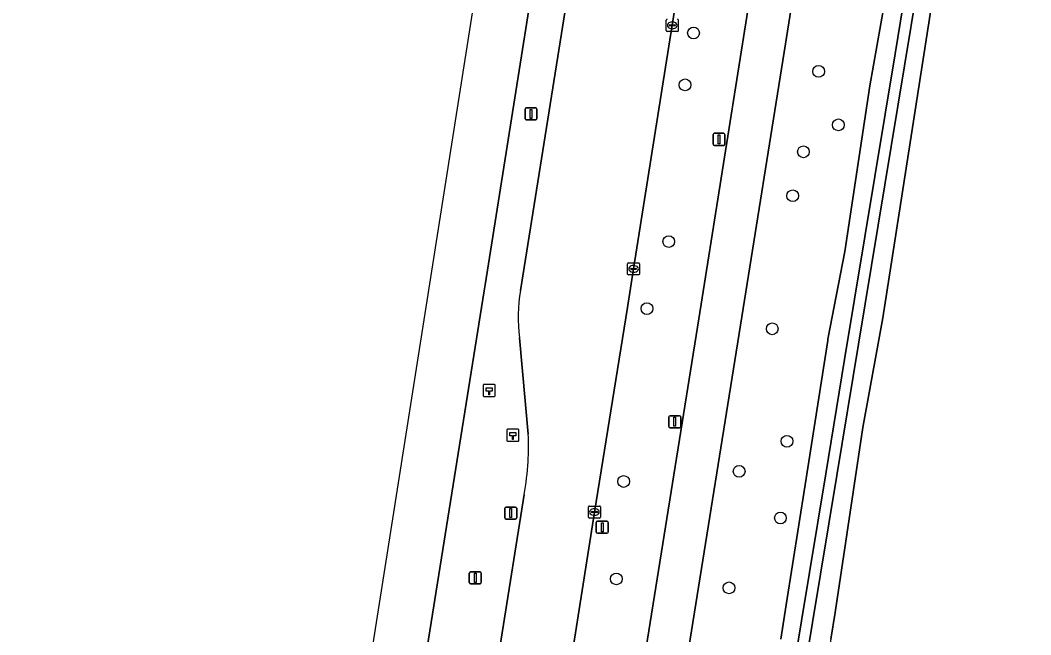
# Model space of a CAD drawing. Extents: x 160203 to 161530, y 379528 to 381797.
# Drawn here: x 160307.5 to 160391.6, y 380500.4 to 380551.5 of the extents above; entities that cross this region are included whole.
import ezdxf

# ---------------------------------------------------------------- set-up
doc = ezdxf.new("R2010")
doc.units = 0
for name, color, linetype in [('IMGEO_Berm_groen', 7, 'Continuous'), ('IMGEO_Boom', 7, 'Continuous'), ('IMGEO_Fietspad_gesloten', 7, 'Continuous'), ('IMGEO_Grasland_agrarisch', 7, 'Continuous'), ('IMGEO_Hectometerpaal', 7, 'Continuous'), ('IMGEO_Kolk', 7, 'Continuous'), ('IMGEO_Lichtmast', 7, 'Continuous'), ('IMGEO_Oever', 7, 'Continuous'), ('IMGEO_Rijbaan_regionaal_gesloten', 7, 'Continuous'), ('IMGEO_Verkeersbordpaal', 7, 'Continuous'), ('IMGEO_Waterloop', 7, 'Continuous')]:
    doc.layers.add(name, color=color, linetype=linetype)

msp = doc.modelspace()

# ---------------------------------------------------------------- linework, layer by layer
at = {"layer": 'IMGEO_Berm_groen'}
for points in [[(160380.205, 380606.406), (160371.189, 380549.526), (160367.433, 380526.109), (160363.246, 380500), (160361.784, 380490.887), (160355.339, 380450.611), (160346.029, 380391.769), (160338.96, 380347.733), (160332.907, 380309.531), (160331.544, 380300.93), (160328.424, 380281.305)], [(160370.802, 380500), (160371.249, 380502.852), (160372.818, 380512.852), (160374.702, 380524.857), (160374.72, 380524.951), (160376.133, 380532.248), (160378.196, 380546.027), (160380.328, 380558.075), (160380.897, 380562.583), (160383.168, 380574.421), (160385.043, 380587.001), (160386.211, 380592.747), (160387.862, 380603.942)], [(160349.14, 380529.016), (160355.748, 380570.396), (160358.163, 380585.647), (160356.772, 380595.979), (160352.778, 380570.911), (160346.201, 380529.483), (160346.119, 380528.965), (160341.49, 380500), (160330.26, 380429.737), (160336.207, 380428.804), (160347.546, 380500), (160349.462, 380512.028)], [(160358.293, 380491.158), (160359.706, 380500), (160363.967, 380526.659), (160367.706, 380550.056), (160374.855, 380595.163), (160367.388, 380586.261), (160364.666, 380569.299), (160361.773, 380551.056), (160358.549, 380530.801), (160358.035, 380527.602), (160355.297, 380510.581), (160353.625, 380500), (160352.416, 380492.353), (160349.015, 380471.121), (160345.925, 380451.876), (160342.705, 380431.641), (160336.593, 380393.432), (160336.341, 380391.468)], [(160349.789, 380517.06), (160349.055, 380525.062)]]:
    msp.add_lwpolyline(points, dxfattribs=at)
for centre, radius, start, end in [((160363.138, 380526.737), 14.183, 170.75377, 186.78321), ((160326.406, 380516.079), 23.404, 356.79639, 2.40263), ((160325.828, 380516.097), 23.981, 350.23186, 356.83105)]:
    msp.add_arc(centre, radius, start, end, dxfattribs=at)
at = {"layer": 'IMGEO_Boom'}
for centre in [(160363.538, 380550.42), (160373.942, 380547.226), (160362.835, 380546.104), (160375.589, 380542.778), (160372.679, 380540.537), (160371.79, 380536.882), (160361.479, 380533.074), (160359.662, 380527.501), (160370.085, 380525.819), (160371.312, 380516.469), (160367.333, 380513.967), (160357.725, 380513.124), (160370.768, 380510.087), (160357.119, 380505.022), (160366.49, 380504.277)]:
    msp.add_circle(centre, 0.489, dxfattribs=at)
at = {"layer": 'IMGEO_Fietspad_gesloten'}
msp.add_lwpolyline([(160380.205, 380606.406), (160376.723, 380606.946), (160374.855, 380595.163), (160367.706, 380550.056), (160363.967, 380526.659), (160359.706, 380500), (160358.293, 380491.158), (160351.85, 380450.983), (160355.339, 380450.611), (160361.784, 380490.887), (160363.246, 380500), (160367.433, 380526.109), (160371.189, 380549.526)], close=True, dxfattribs=at)
at = {"layer": 'IMGEO_Grasland_agrarisch'}
msp.add_lwpolyline([(160391.591, 380603.409), (160387.523, 380579.574), (160379.296, 380526.737), (160378.851, 380524.294), (160377.634, 380517.623), (160376.818, 380512.224), (160375.308, 380502.238), (160374.97, 380500), (160372.848, 380488.626), (160370.146, 380472.104), (160369.369, 380465.742), (160366.989, 380450.176), (160364.586, 380436.343), (160363.043, 380425.732), (160361.825, 380419.072), (160360.362, 380409.1), (160358.765, 380400.008), (160356.87, 380389.591), (160356.183, 380385.289), (160355.589, 380381.575), (160352.843, 380364.39), (160351.967, 380358.904), (160343.777, 380307.646), (160335.794, 380257.683)], dxfattribs=at)
at = {"layer": 'IMGEO_Hectometerpaal'}
for p, q in [((160346.035, 380521.109), (160346.035, 380520.268)), ((160346.035, 380521.109), (160346.035, 380520.268)), ((160346.951, 380521.193), (160346.11, 380521.193)), ((160346.951, 380521.193), (160346.11, 380521.193)), ((160347.035, 380520.277), (160347.035, 380521.118)), ((160347.035, 380520.277), (160347.035, 380521.118)), ((160346.119, 380520.193), (160346.96, 380520.193)), ((160346.119, 380520.193), (160346.96, 380520.193)), ((160348.014, 380517.388), (160348.014, 380516.547)), ((160348.014, 380517.388), (160348.014, 380516.547)), ((160348.93, 380517.472), (160348.089, 380517.472)), ((160348.93, 380517.472), (160348.089, 380517.472)), ((160349.014, 380516.556), (160349.014, 380517.397)), ((160349.014, 380516.556), (160349.014, 380517.397)), ((160348.098, 380516.472), (160348.939, 380516.472)), ((160348.098, 380516.472), (160348.939, 380516.472))]:
    msp.add_line(p, q, dxfattribs=at)
for points in [[(160346.56, 380520.337), (160346.5, 380520.337), (160346.5, 380520.642), (160346.28, 380520.642), (160346.28, 380520.911), (160346.78, 380520.911), (160346.78, 380520.642), (160346.56, 380520.642), (160346.56, 380520.337)], [(160348.539, 380516.616), (160348.479, 380516.616), (160348.479, 380516.921), (160348.259, 380516.921), (160348.259, 380517.19), (160348.759, 380517.19), (160348.759, 380516.921), (160348.539, 380516.921), (160348.539, 380516.616)]]:
    msp.add_lwpolyline(points, dxfattribs=at)
for centre, start, end in [((160346.113, 380521.115), 92.4484, 184.28452), ((160346.113, 380521.115), 92.4484, 184.28452), ((160346.957, 380521.115), 2.4484, 94.28452), ((160346.957, 380521.115), 2.4484, 94.28452), ((160346.113, 380520.271), 182.4484, 274.28452), ((160346.113, 380520.271), 182.4484, 274.28452), ((160346.957, 380520.271), 272.4484, 4.28452), ((160346.957, 380520.271), 272.4484, 4.28452), ((160348.092, 380517.394), 92.4484, 184.28452), ((160348.092, 380517.394), 92.4484, 184.28452), ((160348.936, 380517.394), 2.4484, 94.28452), ((160348.936, 380517.394), 2.4484, 94.28452), ((160348.092, 380516.55), 182.4484, 274.28452), ((160348.092, 380516.55), 182.4484, 274.28452), ((160348.936, 380516.55), 272.4484, 4.28452), ((160348.936, 380516.55), 272.4484, 4.28452)]:
    msp.add_arc(centre, 0.0779, start, end, dxfattribs=at)
at = {"layer": 'IMGEO_Kolk'}
for p, q in [((160361.273, 380550.629), (160361.273, 380551.481)), ((160361.532, 380551.049), (160361.532, 380551.061)), ((160361.97, 380551.012), (160361.572, 380551.012)), ((160361.575, 380551.098), (160361.973, 380551.098)), ((160361.761, 380551.335), (160361.786, 380551.335)), ((160362.016, 380551.061), (160362.016, 380551.049)), ((160362.274, 380551.481), (160362.274, 380550.629)), ((160362.2, 380550.555), (160361.348, 380550.555)), ((160361.784, 380550.775), (160361.759, 380550.775)), ((160358.05, 380530.374), (160358.05, 380531.226)), ((160358.125, 380531.3), (160358.977, 380531.3)), ((160358.309, 380530.794), (160358.309, 380530.806)), ((160358.747, 380530.757), (160358.349, 380530.757)), ((160358.352, 380530.843), (160358.75, 380530.843)), ((160358.538, 380531.08), (160358.563, 380531.08)), ((160358.793, 380530.806), (160358.793, 380530.794)), ((160359.051, 380531.226), (160359.051, 380530.374)), ((160358.977, 380530.3), (160358.125, 380530.3)), ((160358.561, 380530.52), (160358.536, 380530.52)), ((160354.798, 380510.155), (160354.798, 380511.007)), ((160354.873, 380511.081), (160355.725, 380511.081)), ((160355.057, 380510.575), (160355.057, 380510.587)), ((160355.1, 380510.624), (160355.498, 380510.624)), ((160355.286, 380510.861), (160355.311, 380510.861)), ((160355.541, 380510.587), (160355.541, 380510.575)), ((160355.799, 380511.007), (160355.799, 380510.155)), ((160355.725, 380510.081), (160354.873, 380510.081)), ((160355.495, 380510.538), (160355.097, 380510.538)), ((160355.309, 380510.301), (160355.284, 380510.301))]:
    msp.add_line(p, q, dxfattribs=at)
for points in [[(160361.273, 380550.629), (160361.273, 380551.481)], [(160362.274, 380551.481), (160362.274, 380550.629)], [(160362.2, 380550.555), (160361.348, 380550.555)], [(160358.05, 380530.374), (160358.05, 380531.226)], [(160358.125, 380531.3), (160358.977, 380531.3)], [(160359.051, 380531.226), (160359.051, 380530.374)], [(160358.977, 380530.3), (160358.125, 380530.3)], [(160354.798, 380510.155), (160354.798, 380511.007)], [(160354.873, 380511.081), (160355.725, 380511.081)], [(160355.799, 380511.007), (160355.799, 380510.155)], [(160355.725, 380510.081), (160354.873, 380510.081)]]:
    msp.add_lwpolyline(points, dxfattribs=at)
for centre, radius, start, end in [((160361.35, 380551.479), 0.0765, 91.55205, 178.44795), ((160361.35, 380551.479), 0.0765, 91.55205, 178.44795), ((160361.572, 380551.058), 0.0403, 85.87752, 175.75265), ((160361.569, 380551.048), 0.0366, 178.93798, 274.71019), ((160361.973, 380551.055), 0.043, 264.86636, 352.45326), ((160361.977, 380551.06), 0.0386, 1.73085, 96.63898), ((160362.198, 380551.479), 0.0765, 1.55205, 88.44795), ((160362.198, 380551.479), 0.0765, 1.55205, 88.44795), ((160361.35, 380550.631), 0.0765, 181.55205, 268.44795), ((160361.35, 380550.631), 0.0765, 181.55205, 268.44795), ((160362.198, 380550.631), 0.0765, 271.55205, 358.44795), ((160362.198, 380550.631), 0.0765, 271.55205, 358.44795), ((160358.127, 380531.224), 0.0765, 91.55205, 178.44795), ((160358.127, 380531.224), 0.0765, 91.55205, 178.44795), ((160358.349, 380530.803), 0.0403, 85.87752, 175.75265), ((160358.346, 380530.793), 0.0366, 178.93798, 274.71019), ((160358.75, 380530.8), 0.043, 264.86636, 352.45326), ((160358.754, 380530.805), 0.0386, 1.73085, 96.63898), ((160358.975, 380531.224), 0.0765, 1.55205, 88.44795), ((160358.975, 380531.224), 0.0765, 1.55205, 88.44795), ((160358.127, 380530.376), 0.0765, 181.55205, 268.44795), ((160358.127, 380530.376), 0.0765, 181.55205, 268.44795), ((160358.975, 380530.376), 0.0765, 271.55205, 358.44795), ((160358.975, 380530.376), 0.0765, 271.55205, 358.44795), ((160354.875, 380511.005), 0.0765, 91.55205, 178.44795), ((160354.875, 380511.005), 0.0765, 91.55205, 178.44795), ((160355.097, 380510.584), 0.0403, 85.87752, 175.75265), ((160355.502, 380510.586), 0.0386, 1.73085, 96.63898), ((160355.723, 380511.005), 0.0765, 1.55205, 88.44795), ((160355.723, 380511.005), 0.0765, 1.55205, 88.44795), ((160354.875, 380510.157), 0.0765, 181.55205, 268.44795), ((160354.875, 380510.157), 0.0765, 181.55205, 268.44795), ((160355.094, 380510.574), 0.0366, 178.93798, 274.71019), ((160355.498, 380510.581), 0.043, 264.86636, 352.45326), ((160355.723, 380510.157), 0.0765, 271.55205, 358.44795), ((160355.723, 380510.157), 0.0765, 271.55205, 358.44795)]:
    msp.add_arc(centre, radius, start, end, dxfattribs=at)
for centre, major_axis, ratio, start_param, end_param in [((160361.76, 380551.055), (-0.387, 0.002), 0.722429, 4.712389, 7.853982), ((160361.785, 380551.055), (-0.39, 0.002), 0.717154, 1.570796, 4.712389), ((160358.537, 380530.8), (-0.387, 0.002), 0.722429, 4.712389, 7.853982), ((160358.562, 380530.8), (-0.39, 0.002), 0.717154, 1.570796, 4.712389), ((160355.285, 380510.581), (-0.387, 0.002), 0.722429, 4.712389, 7.853982), ((160355.31, 380510.581), (-0.39, 0.002), 0.717154, 1.570796, 4.712389)]:
    msp.add_ellipse(centre, major_axis=major_axis, ratio=ratio, start_param=start_param, end_param=end_param, dxfattribs=at)
at = {"layer": 'IMGEO_Lichtmast'}
for p, q in [((160349.527, 380543.288), (160349.527, 380544.088)), ((160349.527, 380544.088), (160349.527, 380543.288)), ((160349.627, 380544.188), (160350.417, 380544.188)), ((160350.417, 380544.188), (160349.627, 380544.188)), ((160350.517, 380544.088), (160350.517, 380543.288)), ((160350.517, 380543.288), (160350.517, 380544.088)), ((160350.417, 380543.188), (160349.627, 380543.188)), ((160349.627, 380543.188), (160350.417, 380543.188)), ((160365.164, 380541.175), (160365.164, 380541.975)), ((160365.164, 380541.975), (160365.164, 380541.175)), ((160365.264, 380542.075), (160366.054, 380542.075)), ((160366.054, 380542.075), (160365.264, 380542.075)), ((160366.154, 380541.975), (160366.154, 380541.175)), ((160366.154, 380541.175), (160366.154, 380541.975)), ((160366.054, 380541.075), (160365.264, 380541.075)), ((160365.264, 380541.075), (160366.054, 380541.075)), ((160361.481, 380517.689), (160361.481, 380518.489)), ((160361.481, 380518.489), (160361.481, 380517.689)), ((160361.581, 380518.589), (160362.371, 380518.589)), ((160362.371, 380518.589), (160361.581, 380518.589)), ((160362.471, 380518.489), (160362.471, 380517.689)), ((160362.471, 380517.689), (160362.471, 380518.489)), ((160362.371, 380517.589), (160361.581, 380517.589)), ((160361.581, 380517.589), (160362.371, 380517.589)), ((160344.989, 380505.611), (160345.779, 380505.611)), ((160345.779, 380505.611), (160344.989, 380505.611)), ((160344.889, 380504.711), (160344.889, 380505.511)), ((160344.889, 380505.511), (160344.889, 380504.711)), ((160345.879, 380505.511), (160345.879, 380504.711)), ((160345.879, 380504.711), (160345.879, 380505.511)), ((160345.779, 380504.611), (160344.989, 380504.611)), ((160344.989, 380504.611), (160345.779, 380504.611))]:
    msp.add_line(p, q, dxfattribs=at)
for points in [[(160349.947, 380544.063), (160350.097, 380544.063), (160350.097, 380543.313), (160349.947, 380543.313), (160349.947, 380544.063)], [(160365.584, 380541.95), (160365.734, 380541.95), (160365.734, 380541.2), (160365.584, 380541.2), (160365.584, 380541.95)], [(160361.901, 380518.464), (160362.051, 380518.464), (160362.051, 380517.714), (160361.901, 380517.714), (160361.901, 380518.464)], [(160345.309, 380505.486), (160345.459, 380505.486), (160345.459, 380504.736), (160345.309, 380504.736), (160345.309, 380505.486)]]:
    msp.add_lwpolyline(points, dxfattribs=at)
for centre, start, end in [((160349.627, 380544.088), 90, 180), ((160349.627, 380544.088), 90, 180), ((160350.417, 380544.088), 0, 90), ((160350.417, 380544.088), 360, 90), ((160349.627, 380543.288), 180, 270), ((160349.627, 380543.288), 180, 270), ((160350.417, 380543.288), 270, 0), ((160350.417, 380543.288), 270, 0), ((160365.264, 380541.975), 90, 180), ((160365.264, 380541.975), 90, 180), ((160366.054, 380541.975), 0, 90), ((160366.054, 380541.975), 360, 90), ((160365.264, 380541.175), 180, 270), ((160365.264, 380541.175), 180, 270), ((160366.054, 380541.175), 270, 0), ((160366.054, 380541.175), 270, 0), ((160361.581, 380518.489), 90, 180), ((160361.581, 380518.489), 90, 180), ((160362.371, 380518.489), 0, 90), ((160362.371, 380518.489), 360, 90), ((160361.581, 380517.689), 180, 270), ((160361.581, 380517.689), 180, 270), ((160362.371, 380517.689), 270, 0), ((160362.371, 380517.689), 270, 0), ((160344.989, 380505.511), 90, 180), ((160344.989, 380505.511), 90, 180), ((160345.779, 380505.511), 0, 90), ((160345.779, 380505.511), 360, 90), ((160344.989, 380504.711), 180, 270), ((160344.989, 380504.711), 180, 270), ((160345.779, 380504.711), 270, 0), ((160345.779, 380504.711), 270, 0)]:
    msp.add_arc(centre, 0.1, start, end, dxfattribs=at)
at = {"layer": 'IMGEO_Oever'}
for points in [[(160387.862, 380603.942), (160386.211, 380592.747), (160385.043, 380587.001), (160383.168, 380574.421), (160380.897, 380562.583), (160380.328, 380558.075), (160378.196, 380546.027), (160376.133, 380532.248), (160374.72, 380524.951), (160374.702, 380524.857), (160372.818, 380512.852), (160371.249, 380502.852), (160370.802, 380500)], [(160374.97, 380500), (160375.308, 380502.238), (160376.818, 380512.224), (160377.634, 380517.623), (160378.851, 380524.294), (160379.296, 380526.737), (160387.523, 380579.574), (160391.591, 380603.409)], [(160390.283, 380602.648), (160386, 380577.395), (160377.268, 380524.546), (160375.458, 380513.613), (160373.434, 380501.388), (160370.437, 380483.285), (160366.048, 380454.705), (160360.368, 380418.754), (160355.719, 380389.323), (160355.227, 380386.102), (160354.2, 380386.268), (160354.809, 380390.039), (160357.778, 380408.419), (160361.753, 380433.029), (160367.445, 380469.514), (160370.699, 380490.376), (160372.531, 380501.536), (160374.537, 380513.764), (160376.097, 380523.266)], [(160376.097, 380523.266), (160380.322, 380548.695), (160383.152, 380566.044), (160383.778, 380570.588), (160386.91, 380590.134), (160389.078, 380602.852)]]:
    msp.add_lwpolyline(points, dxfattribs=at)
at = {"layer": 'IMGEO_Rijbaan_regionaal_gesloten'}
msp.add_lwpolyline([(160307.532, 380313.4), (160308.269, 380313.283), (160311.667, 380312.745), (160315.52, 380337.005), (160317.914, 380352.077), (160328.155, 380416.671), (160330.069, 380428.623), (160330.26, 380429.737), (160341.49, 380500), (160346.119, 380528.965), (160346.201, 380529.483), (160352.778, 380570.911), (160356.772, 380595.979), (160359.064, 380610.365), (160354.423, 380611.084)], close=True, dxfattribs=at)
for points in [[(160361.773, 380551.056), (160364.666, 380569.299), (160367.388, 380586.261), (160367.595, 380587.549), (160370.572, 380606.348), (160370.92, 380608.573), (160368.048, 380608.995), (160364.88, 380609.461), (160362.001, 380609.884), (160358.163, 380585.647), (160355.748, 380570.396), (160349.14, 380529.016)], [(160349.462, 380512.028), (160347.546, 380500), (160336.207, 380428.804), (160335.344, 380423.335), (160328.049, 380377.845), (160323.805, 380351.043), (160319.87, 380326.164), (160317.621, 380311.944), (160323.486, 380310.927), (160323.63, 380311.821), (160323.997, 380314.024), (160324.382, 380316.217), (160336.341, 380391.468), (160336.593, 380393.432), (160342.705, 380431.641), (160345.925, 380451.876), (160349.015, 380471.121), (160352.416, 380492.353), (160353.625, 380500), (160355.297, 380510.581), (160358.035, 380527.602), (160358.549, 380530.801), (160361.773, 380551.056)], [(160349.055, 380525.062), (160349.789, 380517.06)]]:
    msp.add_lwpolyline(points, dxfattribs=at)
for centre, radius, start, end in [((160363.138, 380526.737), 14.183, 170.75377, 186.78321), ((160326.406, 380516.079), 23.404, 356.79639, 2.40263), ((160325.828, 380516.097), 23.981, 350.23186, 356.83105)]:
    msp.add_arc(centre, radius, start, end, dxfattribs=at)
at = {"layer": 'IMGEO_Verkeersbordpaal'}
for p, q in [((160347.837, 380510.096), (160347.837, 380510.896)), ((160347.837, 380510.896), (160347.837, 380510.096)), ((160347.937, 380510.996), (160348.727, 380510.996)), ((160348.727, 380510.996), (160347.937, 380510.996)), ((160348.827, 380510.896), (160348.827, 380510.096)), ((160348.827, 380510.096), (160348.827, 380510.896)), ((160348.727, 380509.996), (160347.937, 380509.996)), ((160347.937, 380509.996), (160348.727, 380509.996)), ((160355.55, 380509.816), (160356.34, 380509.816)), ((160356.34, 380509.816), (160355.55, 380509.816)), ((160355.45, 380508.916), (160355.45, 380509.716)), ((160355.45, 380509.716), (160355.45, 380508.916)), ((160356.44, 380509.716), (160356.44, 380508.916)), ((160356.44, 380508.916), (160356.44, 380509.716)), ((160356.34, 380508.816), (160355.55, 380508.816)), ((160355.55, 380508.816), (160356.34, 380508.816))]:
    msp.add_line(p, q, dxfattribs=at)
for points in [[(160348.257, 380510.871), (160348.407, 380510.871), (160348.407, 380510.121), (160348.257, 380510.121), (160348.257, 380510.871)], [(160355.87, 380509.691), (160356.02, 380509.691), (160356.02, 380508.941), (160355.87, 380508.941), (160355.87, 380509.691)]]:
    msp.add_lwpolyline(points, dxfattribs=at)
for centre, start, end in [((160347.937, 380510.896), 90, 180), ((160347.937, 380510.896), 90, 180), ((160348.727, 380510.896), 0, 90), ((160348.727, 380510.896), 360, 90), ((160347.937, 380510.096), 180, 270), ((160347.937, 380510.096), 180, 270), ((160348.727, 380510.096), 270, 0), ((160348.727, 380510.096), 270, 0), ((160355.55, 380509.716), 90, 180), ((160355.55, 380509.716), 90, 180), ((160356.34, 380509.716), 0, 90), ((160356.34, 380509.716), 360, 90), ((160355.55, 380508.916), 180, 270), ((160355.55, 380508.916), 180, 270), ((160356.34, 380508.916), 270, 0), ((160356.34, 380508.916), 270, 0)]:
    msp.add_arc(centre, 0.1, start, end, dxfattribs=at)
at = {"layer": 'IMGEO_Waterloop'}
msp.add_lwpolyline([(160389.078, 380602.852), (160386.91, 380590.134), (160383.778, 380570.588), (160383.152, 380566.044), (160380.322, 380548.695), (160376.097, 380523.266), (160374.537, 380513.764), (160372.531, 380501.536), (160370.699, 380490.376), (160367.445, 380469.514), (160361.753, 380433.029), (160357.778, 380408.419), (160354.809, 380390.039), (160354.2, 380386.268), (160355.227, 380386.102), (160355.719, 380389.323), (160360.368, 380418.754), (160366.048, 380454.705), (160370.437, 380483.285), (160373.434, 380501.388), (160375.458, 380513.613), (160377.268, 380524.546), (160386, 380577.395)], dxfattribs=at)

doc.saveas('drawing.dxf')
